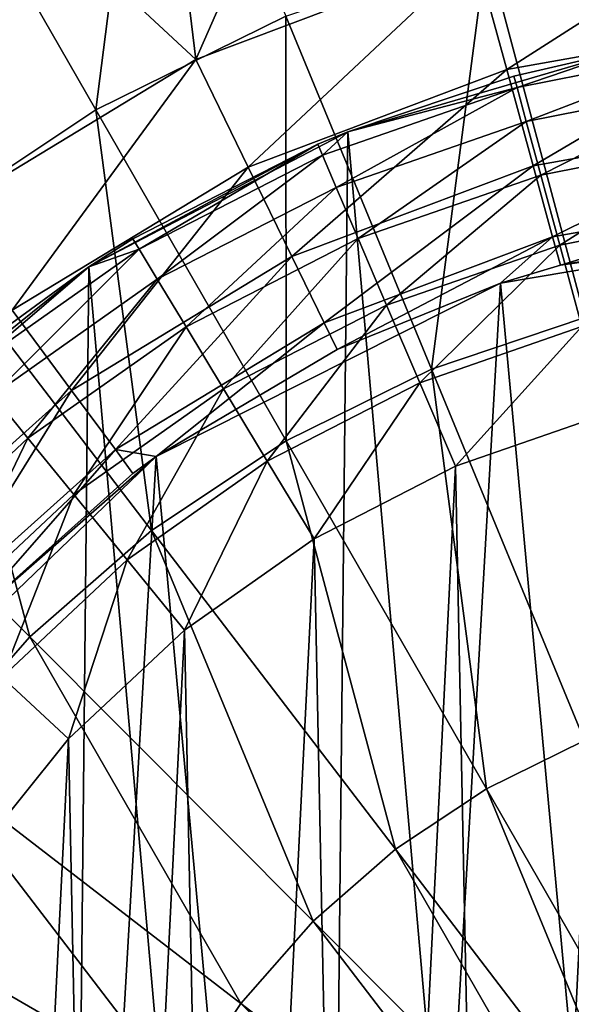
# Model space of a CAD drawing. Header units: millimetres. Extents: x 64 to 3333, y 103 to 3347.
# Tile 239 of 519: x 1842.4 to 1850.27, y 157.66 to 171.71. Entities that reach past the tile are written whole.
import ezdxf

# ---------------------------------------------------------------- set-up
doc = ezdxf.new("R2010")
doc.units = ezdxf.units.MM
doc.header["$LTSCALE"] = 25.4
doc.layers.get('0').update_dxf_attribs({"true_color": 0xff5454})

# ---------------------------------------------------------------- blocks, each defined once
blk = doc.blocks.new('SPIDER-6785-9743.STL')
at = {"color": 7, "true_color": 0xffffff}
mesh = blk.add_polyface(dxfattribs=at)
corners = [(1847.758, 177.611, 100.694), (1844.268, 176.432, 100.694), (1844.912, 171.146, 103.919)]
mesh.append_faces([[corners[k] for k in face] for face in [(0, 1, 2)]], dxfattribs={"color": 7})
mesh = blk.add_polyface(dxfattribs=at)
corners = [(1848.896, 172.648, 103.919), (1847.758, 177.611, 100.694), (1844.912, 171.146, 103.919)]
mesh.append_faces([[corners[k] for k in face] for face in [(0, 1, 2)]], dxfattribs={"color": 7})
mesh = blk.add_polyface(dxfattribs=at)
corners = [(1844.255, 176.462, 23.083), (1843.482, 170.427, 19.854), (1840.945, 174.835, 23.083), (1846.195, 171.76, 19.854)]
mesh.append_faces([[corners[k] for k in face] for face in [(0, 1, 2), (1, 0, 3)]], dxfattribs={"vtx0": -1, "color": 7})
mesh = blk.add_polyface(dxfattribs=at)
corners = [(1844.912, 171.146, 103.919), (1844.268, 176.432, 100.694), (1840.961, 174.807, 100.694)]
mesh.append_faces([[corners[k] for k in face] for face in [(0, 1, 2)]], dxfattribs={"color": 7})
mesh = blk.add_polyface(dxfattribs=at)
corners = [(1840.945, 174.835, 23.083), (1840.966, 168.751, 19.854), (1837.876, 172.791, 23.083), (1843.482, 170.427, 19.854)]
mesh.append_faces([[corners[k] for k in face] for face in [(0, 1, 2), (1, 0, 3)]], dxfattribs={"vtx0": -1, "color": 7})
mesh = blk.add_polyface(dxfattribs=at)
corners = [(1844.912, 171.146, 103.919), (1840.961, 174.807, 100.694), (1841.271, 168.937, 103.919)]
mesh.append_faces([[corners[k] for k in face] for face in [(0, 1, 2)]], dxfattribs={"color": 7})
mesh = blk.add_polyface(dxfattribs=at)
corners = [(1849.349, 170.999, 105.177), (1853.089, 173.392, 103.919), (1848.896, 172.648, 103.919), (1853.231, 171.689, 105.177)]
mesh.append_faces([[corners[k] for k in face] for face in [(0, 1, 2), (1, 0, 3)]], dxfattribs={"vtx0": -1, "color": 7})
mesh = blk.add_polyface(dxfattribs=at)
corners = [(1852.024, 173.313, 19.854), (1850.462, 167.461, 17.288), (1849.059, 172.728, 19.854), (1852.728, 167.908, 17.288)]
mesh.append_faces([[corners[k] for k in face] for face in [(0, 1, 2), (1, 0, 3)]], dxfattribs={"vtx0": -1, "color": 7})
mesh = blk.add_polyface(dxfattribs=at)
corners = [(1849.059, 172.728, 19.854), (1848.274, 166.722, 17.288), (1846.195, 171.76, 19.854), (1850.462, 167.461, 17.288)]
mesh.append_faces([[corners[k] for k in face] for face in [(0, 1, 2), (1, 0, 3)]], dxfattribs={"vtx0": -1, "color": 7})
mesh = blk.add_polyface(dxfattribs=at)
corners = [(1845.66, 169.609, 105.177), (1848.896, 172.648, 103.919), (1844.912, 171.146, 103.919), (1849.349, 170.999, 105.177)]
mesh.append_faces([[corners[k] for k in face] for face in [(0, 1, 2), (1, 0, 3)]], dxfattribs={"vtx0": -1, "color": 7})
mesh = blk.add_polyface(dxfattribs=at)
corners = [(1846.195, 171.76, 19.854), (1846.2, 165.703, 17.288), (1843.482, 170.427, 19.854), (1848.274, 166.722, 17.288)]
mesh.append_faces([[corners[k] for k in face] for face in [(0, 1, 2), (1, 0, 3)]], dxfattribs={"vtx0": -1, "color": 7})
at = {"color": 0}
mesh = blk.add_polyface(dxfattribs=at)
corners = [(1834.21, 154.758, 114.71), (1834.125, 146.467, 114.71), (1833.759, 150.617, 114.71), (1835.292, 142.469, 114.71), (1835.461, 158.732, 114.71), (1837.218, 138.775, 114.71), (1837.462, 162.385, 114.71), (1839.827, 135.527, 114.71), (1840.138, 165.578, 114.71), (1843.02, 132.852, 114.71), (1843.385, 168.187, 114.71), (1846.673, 130.85, 114.71), (1847.079, 170.113, 114.71), (1850.647, 129.6, 114.71), (1851.078, 171.281, 114.71), (1854.788, 129.148, 114.71), (1855.228, 171.646, 114.71), (1858.938, 129.514, 114.71), (1859.369, 171.195, 114.71), (1862.937, 130.682, 114.71), (1863.343, 169.945, 114.71), (1866.631, 132.607, 114.71), (1866.996, 167.943, 114.71), (1869.878, 135.217, 114.71), (1870.189, 165.267, 114.71), (1872.554, 138.409, 114.71), (1872.798, 162.02, 114.71), (1874.555, 142.063, 114.71), (1874.724, 158.326, 114.71), (1875.806, 146.036, 114.71), (1875.891, 154.327, 114.71), (1876.257, 150.178, 114.71)]
mesh.append_faces([[corners[k] for k in face] for face in [(0, 1, 2), (29, 30, 31)]], dxfattribs={"vtx0": -1, "color": 0})
mesh.append_faces([[corners[k] for k in face] for face in [(1, 0, 3), (3, 4, 5), (5, 6, 7), (7, 8, 9), (9, 10, 11), (11, 12, 13), (13, 14, 15), (15, 16, 17), (17, 18, 19), (19, 20, 21), (21, 22, 23), (23, 24, 25), (25, 26, 27), (27, 28, 29)]], dxfattribs={"vtx0": -1, "vtx1": -1, "color": 0})
mesh.append_faces([[corners[k] for k in face] for face in [(3, 0, 4), (5, 4, 6), (7, 6, 8), (9, 8, 10), (11, 10, 12), (13, 12, 14), (15, 14, 16), (17, 16, 18), (19, 18, 20), (21, 20, 22), (23, 22, 24), (25, 24, 26), (27, 26, 28), (29, 28, 30)]], dxfattribs={"vtx0": -1, "vtx2": -1, "color": 0})
at = {"color": 7, "true_color": 0xffffff}
mesh = blk.add_polyface(dxfattribs=at)
corners = [(1849.726, 169.628, 106.87), (1853.231, 171.689, 105.177), (1849.349, 170.999, 105.177), (1853.349, 170.271, 106.87)]
mesh.append_faces([[corners[k] for k in face] for face in [(0, 1, 2), (1, 0, 3)]], dxfattribs={"vtx0": -1, "color": 7})
at = {"color": 0}
mesh = blk.add_polyface(dxfattribs=at)
corners = [(1852.381, 171.313, 176.004), (1851.078, 171.281, 174.71), (1849.496, 170.744, 176.004)]
mesh.append_faces([[corners[k] for k in face] for face in [(0, 1, 2)]], dxfattribs={"color": 0})
mesh = blk.add_polyface(dxfattribs=at)
corners = [(1849.627, 170.261, 177.21), (1852.381, 171.313, 176.004), (1849.496, 170.744, 176.004), (1852.444, 170.817, 177.21)]
mesh.append_faces([[corners[k] for k in face] for face in [(0, 1, 2), (1, 0, 3)]], dxfattribs={"vtx0": -1, "color": 0})
mesh = blk.add_polyface(dxfattribs=at)
corners = [(1849.452, 170.908, 174.71), (1851.078, 171.281, 114.71), (1847.079, 170.113, 114.71)]
mesh.append_faces([[corners[k] for k in face] for face in [(0, 1, 2)]], dxfattribs={"color": 0})
mesh = blk.add_polyface(dxfattribs=at)
corners = [(1851.078, 171.281, 174.71), (1851.078, 171.281, 114.71), (1849.452, 170.908, 174.71)]
mesh.append_faces([[corners[k] for k in face] for face in [(0, 1, 2)]], dxfattribs={"color": 0})
mesh = blk.add_polyface(dxfattribs=at)
corners = [(1849.496, 170.744, 176.004), (1851.078, 171.281, 174.71), (1849.452, 170.908, 174.71)]
mesh.append_faces([[corners[k] for k in face] for face in [(0, 1, 2)]], dxfattribs={"color": 0})
at = {"color": 7, "true_color": 0xffffff}
mesh = blk.add_polyface(dxfattribs=at)
corners = [(1842.289, 167.564, 105.177), (1844.912, 171.146, 103.919), (1841.271, 168.937, 103.919), (1845.66, 169.609, 105.177)]
mesh.append_faces([[corners[k] for k in face] for face in [(0, 1, 2), (1, 0, 3)]], dxfattribs={"vtx0": -1, "color": 7})
mesh = blk.add_polyface(dxfattribs=at)
corners = [(1846.282, 168.33, 106.87), (1849.349, 170.999, 105.177), (1845.66, 169.609, 105.177), (1849.726, 169.628, 106.87)]
mesh.append_faces([[corners[k] for k in face] for face in [(0, 1, 2), (1, 0, 3)]], dxfattribs={"vtx0": -1, "color": 7})
at = {"color": 0}
mesh = blk.add_polyface(dxfattribs=at)
corners = [(1849.452, 170.908, 174.71), (1847.079, 170.113, 114.71), (1847.079, 170.113, 174.71)]
mesh.append_faces([[corners[k] for k in face] for face in [(0, 1, 2)]], dxfattribs={"color": 0})
mesh = blk.add_polyface(dxfattribs=at)
corners = [(1849.496, 170.744, 176.004), (1849.452, 170.908, 174.71), (1847.079, 170.113, 174.71)]
mesh.append_faces([[corners[k] for k in face] for face in [(0, 1, 2)]], dxfattribs={"color": 0})
mesh = blk.add_polyface(dxfattribs=at)
corners = [(1849.496, 170.744, 176.004), (1847.079, 170.113, 174.71), (1846.718, 169.778, 176.004)]
mesh.append_faces([[corners[k] for k in face] for face in [(0, 1, 2)]], dxfattribs={"color": 0})
mesh = blk.add_polyface(dxfattribs=at)
corners = [(1846.915, 169.319, 177.21), (1849.496, 170.744, 176.004), (1846.718, 169.778, 176.004), (1849.627, 170.261, 177.21)]
mesh.append_faces([[corners[k] for k in face] for face in [(0, 1, 2), (1, 0, 3)]], dxfattribs={"vtx0": -1, "color": 0})
mesh = blk.add_polyface(dxfattribs=at)
corners = [(1849.835, 169.494, 178.246), (1852.444, 170.817, 177.21), (1849.627, 170.261, 177.21), (1852.543, 170.029, 178.246)]
mesh.append_faces([[corners[k] for k in face] for face in [(0, 1, 2), (1, 0, 3)]], dxfattribs={"vtx0": -1, "color": 0})
at = {"color": 7, "true_color": 0xffffff}
mesh = blk.add_polyface(dxfattribs=at)
corners = [(1843.482, 170.427, 19.854), (1844.278, 164.422, 17.288), (1840.966, 168.751, 19.854), (1846.2, 165.703, 17.288)]
mesh.append_faces([[corners[k] for k in face] for face in [(0, 1, 2), (1, 0, 3)]], dxfattribs={"vtx0": -1, "color": 7})
at = {"color": 0}
mesh = blk.add_polyface(dxfattribs=at)
corners = [(1847.227, 168.589, 178.246), (1849.627, 170.261, 177.21), (1846.915, 169.319, 177.21), (1849.835, 169.494, 178.246)]
mesh.append_faces([[corners[k] for k in face] for face in [(0, 1, 2), (1, 0, 3)]], dxfattribs={"vtx0": -1, "color": 0})
at = {"color": 7, "true_color": 0xffffff}
mesh = blk.add_polyface(dxfattribs=at)
corners = [(1850.004, 168.613, 108.956), (1853.349, 170.271, 106.87), (1849.726, 169.628, 106.87), (1853.437, 169.223, 108.956)]
mesh.append_faces([[corners[k] for k in face] for face in [(0, 1, 2), (1, 0, 3)]], dxfattribs={"vtx0": -1, "color": 7})
at = {"color": 0}
mesh = blk.add_polyface(dxfattribs=at)
corners = [(1846.651, 169.935, 174.71), (1847.079, 170.113, 114.71), (1843.385, 168.187, 114.71)]
mesh.append_faces([[corners[k] for k in face] for face in [(0, 1, 2)]], dxfattribs={"color": 0})
mesh = blk.add_polyface(dxfattribs=at)
corners = [(1847.079, 170.113, 174.71), (1847.079, 170.113, 114.71), (1846.651, 169.935, 174.71)]
mesh.append_faces([[corners[k] for k in face] for face in [(0, 1, 2)]], dxfattribs={"color": 0})
mesh = blk.add_polyface(dxfattribs=at)
corners = [(1846.718, 169.778, 176.004), (1847.079, 170.113, 174.71), (1846.651, 169.935, 174.71)]
mesh.append_faces([[corners[k] for k in face] for face in [(0, 1, 2)]], dxfattribs={"color": 0})
mesh = blk.add_polyface(dxfattribs=at)
corners = [(1846.651, 169.935, 174.71), (1843.385, 168.187, 114.71), (1844.013, 168.582, 174.71)]
mesh.append_faces([[corners[k] for k in face] for face in [(0, 1, 2)]], dxfattribs={"color": 0})
mesh = blk.add_polyface(dxfattribs=at)
corners = [(1844.102, 168.436, 176.004), (1846.651, 169.935, 174.71), (1844.013, 168.582, 174.71), (1846.718, 169.778, 176.004)]
mesh.append_faces([[corners[k] for k in face] for face in [(0, 1, 2), (1, 0, 3)]], dxfattribs={"vtx0": -1, "color": 0})
mesh = blk.add_polyface(dxfattribs=at)
corners = [(1850.105, 168.495, 179.04), (1852.543, 170.029, 178.246), (1849.835, 169.494, 178.246), (1852.672, 169.001, 179.04)]
mesh.append_faces([[corners[k] for k in face] for face in [(0, 1, 2), (1, 0, 3)]], dxfattribs={"vtx0": -1, "color": 0})
mesh = blk.add_polyface(dxfattribs=at)
corners = [(1844.36, 168.009, 177.21), (1846.718, 169.778, 176.004), (1844.102, 168.436, 176.004), (1846.915, 169.319, 177.21)]
mesh.append_faces([[corners[k] for k in face] for face in [(0, 1, 2), (1, 0, 3)]], dxfattribs={"vtx0": -1, "color": 0})
at = {"color": 7, "true_color": 0xffffff}
mesh = blk.add_polyface(dxfattribs=at)
corners = [(1846.742, 167.384, 108.956), (1849.726, 169.628, 106.87), (1846.282, 168.33, 106.87), (1850.004, 168.613, 108.956)]
mesh.append_faces([[corners[k] for k in face] for face in [(0, 1, 2), (1, 0, 3)]], dxfattribs={"vtx0": -1, "color": 7})
mesh = blk.add_polyface(dxfattribs=at)
corners = [(1843.135, 166.421, 106.87), (1845.66, 169.609, 105.177), (1842.289, 167.564, 105.177), (1846.282, 168.33, 106.87)]
mesh.append_faces([[corners[k] for k in face] for face in [(0, 1, 2), (1, 0, 3)]], dxfattribs={"vtx0": -1, "color": 7})
at = {"color": 0}
mesh = blk.add_polyface(dxfattribs=at)
corners = [(1847.634, 167.636, 179.04), (1849.835, 169.494, 178.246), (1847.227, 168.589, 178.246), (1850.105, 168.495, 179.04)]
mesh.append_faces([[corners[k] for k in face] for face in [(0, 1, 2), (1, 0, 3)]], dxfattribs={"vtx0": -1, "color": 0})
mesh = blk.add_polyface(dxfattribs=at)
corners = [(1844.771, 167.329, 178.246), (1846.915, 169.319, 177.21), (1844.36, 168.009, 177.21), (1847.227, 168.589, 178.246)]
mesh.append_faces([[corners[k] for k in face] for face in [(0, 1, 2), (1, 0, 3)]], dxfattribs={"vtx0": -1, "color": 0})
at = {"color": 7, "true_color": 0xffffff}
mesh = blk.add_polyface(dxfattribs=at)
corners = [(1850.116, 168.207, 110.691), (1853.437, 169.223, 108.956), (1850.004, 168.613, 108.956), (1853.472, 168.803, 110.691)]
mesh.append_faces([[corners[k] for k in face] for face in [(0, 1, 2), (1, 0, 3)]], dxfattribs={"vtx0": -1, "color": 7})
at = {"color": 0}
mesh = blk.add_polyface(dxfattribs=at)
corners = [(1850.421, 167.331, 179.54), (1852.672, 169.001, 179.04), (1850.105, 168.495, 179.04), (1852.822, 167.805, 179.54)]
mesh.append_faces([[corners[k] for k in face] for face in [(0, 1, 2), (1, 0, 3)]], dxfattribs={"vtx0": -1, "color": 0})
at = {"color": 7, "true_color": 0xffffff}
mesh = blk.add_polyface(dxfattribs=at)
corners = [(1837.075, 145.977, 124.919), (1837.701, 156.847, 124.919), (1836.569, 151.459, 124.919), (1839.175, 140.888, 124.919), (1840.371, 161.662, 124.919), (1842.681, 136.643, 124.919), (1844.342, 165.476, 124.919), (1847.283, 133.621, 124.919), (1849.26, 167.95, 124.919), (1852.571, 132.089, 124.919), (1854.689, 168.864, 124.919), (1858.076, 132.184, 124.919), (1860.146, 168.138, 124.919), (1863.308, 133.898, 124.919), (1865.147, 165.835, 124.919), (1867.802, 137.077, 124.919), (1869.247, 162.161, 124.919), (1871.16, 141.44, 124.919), (1872.082, 157.441, 124.919), (1873.083, 146.599, 124.919), (1873.399, 152.095, 124.919)]
mesh.append_faces([[corners[k] for k in face] for face in [(0, 1, 2), (18, 19, 20)]], dxfattribs={"vtx0": -1, "color": 7})
mesh.append_faces([[corners[k] for k in face] for face in [(1, 3, 4), (4, 5, 6), (6, 7, 8), (8, 9, 10), (10, 11, 12), (12, 13, 14), (14, 15, 16), (16, 17, 18)]], dxfattribs={"vtx0": -1, "vtx1": -1, "color": 7})
mesh.append_faces([[corners[k] for k in face] for face in [(1, 0, 3), (4, 3, 5), (6, 5, 7), (8, 7, 9), (10, 9, 11), (12, 11, 13), (14, 13, 15), (16, 15, 17), (18, 17, 19)]], dxfattribs={"vtx0": -1, "vtx2": -1, "color": 7})
mesh = blk.add_polyface(dxfattribs=at)
corners = [(1854.689, 168.864, 124.919), (1850.116, 168.207, 110.691), (1849.26, 167.95, 124.919)]
mesh.append_faces([[corners[k] for k in face] for face in [(0, 1, 2)]], dxfattribs={"color": 7})
mesh = blk.add_polyface(dxfattribs=at)
corners = [(1854.689, 168.864, 124.919), (1853.472, 168.803, 110.691), (1850.116, 168.207, 110.691)]
mesh.append_faces([[corners[k] for k in face] for face in [(0, 1, 2)]], dxfattribs={"color": 7})
mesh = blk.add_polyface(dxfattribs=at)
corners = [(1840.966, 168.751, 19.854), (1842.539, 162.902, 17.288), (1838.69, 166.761, 19.854), (1844.278, 164.422, 17.288)]
mesh.append_faces([[corners[k] for k in face] for face in [(0, 1, 2), (1, 0, 3)]], dxfattribs={"vtx0": -1, "color": 7})
at = {"color": 0}
mesh = blk.add_polyface(dxfattribs=at)
corners = [(1844.013, 168.582, 174.71), (1843.385, 168.187, 114.71), (1843.385, 168.187, 174.71)]
mesh.append_faces([[corners[k] for k in face] for face in [(0, 1, 2)]], dxfattribs={"color": 0})
mesh = blk.add_polyface(dxfattribs=at)
corners = [(1844.102, 168.436, 176.004), (1844.013, 168.582, 174.71), (1843.385, 168.187, 174.71)]
mesh.append_faces([[corners[k] for k in face] for face in [(0, 1, 2)]], dxfattribs={"color": 0})
mesh = blk.add_polyface(dxfattribs=at)
corners = [(1845.307, 166.443, 179.04), (1847.227, 168.589, 178.246), (1844.771, 167.329, 178.246), (1847.634, 167.636, 179.04)]
mesh.append_faces([[corners[k] for k in face] for face in [(0, 1, 2), (1, 0, 3)]], dxfattribs={"vtx0": -1, "color": 0})
at = {"color": 7, "true_color": 0xffffff}
mesh = blk.add_polyface(dxfattribs=at)
corners = [(1846.927, 167.005, 110.691), (1850.004, 168.613, 108.956), (1846.742, 167.384, 108.956)]
mesh.append_faces([[corners[k] for k in face] for face in [(0, 1, 2)]], dxfattribs={"color": 7})
mesh = blk.add_polyface(dxfattribs=at)
corners = [(1849.26, 167.95, 110.691), (1850.004, 168.613, 108.956), (1846.927, 167.005, 110.691)]
mesh.append_faces([[corners[k] for k in face] for face in [(0, 1, 2)]], dxfattribs={"color": 7})
at = {"color": 0}
mesh = blk.add_polyface(dxfattribs=at)
corners = [(1848.109, 166.528, 179.54), (1850.105, 168.495, 179.04), (1847.634, 167.636, 179.04), (1850.421, 167.331, 179.54)]
mesh.append_faces([[corners[k] for k in face] for face in [(0, 1, 2), (1, 0, 3)]], dxfattribs={"vtx0": -1, "color": 0})
at = {"color": 7, "true_color": 0xffffff}
mesh = blk.add_polyface(dxfattribs=at)
corners = [(1850.116, 168.207, 110.691), (1850.004, 168.613, 108.956), (1849.26, 167.95, 110.691)]
mesh.append_faces([[corners[k] for k in face] for face in [(0, 1, 2)]], dxfattribs={"color": 7})
at = {"color": 0}
mesh = blk.add_polyface(dxfattribs=at)
corners = [(1844.102, 168.436, 176.004), (1843.385, 168.187, 174.71), (1841.697, 166.743, 176.004)]
mesh.append_faces([[corners[k] for k in face] for face in [(0, 1, 2)]], dxfattribs={"color": 0})
mesh = blk.add_polyface(dxfattribs=at)
corners = [(1842.013, 166.355, 177.21), (1844.102, 168.436, 176.004), (1841.697, 166.743, 176.004), (1844.36, 168.009, 177.21)]
mesh.append_faces([[corners[k] for k in face] for face in [(0, 1, 2), (1, 0, 3)]], dxfattribs={"vtx0": -1, "color": 0})
at = {"color": 7, "true_color": 0xffffff}
mesh = blk.add_polyface(dxfattribs=at)
corners = [(1843.762, 165.576, 108.956), (1846.282, 168.33, 106.87), (1843.135, 166.421, 106.87), (1846.742, 167.384, 108.956)]
mesh.append_faces([[corners[k] for k in face] for face in [(0, 1, 2), (1, 0, 3)]], dxfattribs={"vtx0": -1, "color": 7})
mesh = blk.add_polyface(dxfattribs=at)
corners = [(1849.26, 167.95, 124.919), (1850.116, 168.207, 110.691), (1849.26, 167.95, 110.691)]
mesh.append_faces([[corners[k] for k in face] for face in [(0, 1, 2)]], dxfattribs={"color": 7})
at = {"color": 0}
mesh = blk.add_polyface(dxfattribs=at)
corners = [(1841.59, 166.875, 174.71), (1843.385, 168.187, 114.71), (1840.138, 165.578, 114.71)]
mesh.append_faces([[corners[k] for k in face] for face in [(0, 1, 2)]], dxfattribs={"color": 0})
mesh = blk.add_polyface(dxfattribs=at)
corners = [(1843.385, 168.187, 174.71), (1843.385, 168.187, 114.71), (1841.59, 166.875, 174.71)]
mesh.append_faces([[corners[k] for k in face] for face in [(0, 1, 2)]], dxfattribs={"color": 0})
mesh = blk.add_polyface(dxfattribs=at)
corners = [(1841.697, 166.743, 176.004), (1843.385, 168.187, 174.71), (1841.59, 166.875, 174.71)]
mesh.append_faces([[corners[k] for k in face] for face in [(0, 1, 2)]], dxfattribs={"color": 0})
mesh = blk.add_polyface(dxfattribs=at)
corners = [(1842.514, 165.739, 178.246), (1844.36, 168.009, 177.21), (1842.013, 166.355, 177.21), (1844.771, 167.329, 178.246)]
mesh.append_faces([[corners[k] for k in face] for face in [(0, 1, 2), (1, 0, 3)]], dxfattribs={"vtx0": -1, "color": 0})
at = {"color": 7, "true_color": 0xffffff}
mesh = blk.add_polyface(dxfattribs=at)
corners = [(1849.26, 167.95, 124.919), (1846.927, 167.005, 110.691), (1844.342, 165.476, 124.919)]
mesh.append_faces([[corners[k] for k in face] for face in [(0, 1, 2)]], dxfattribs={"color": 7})
mesh = blk.add_polyface(dxfattribs=at)
corners = [(1849.26, 167.95, 124.919), (1849.26, 167.95, 110.691), (1846.927, 167.005, 110.691)]
mesh.append_faces([[corners[k] for k in face] for face in [(0, 1, 2)]], dxfattribs={"color": 7})
mesh = blk.add_polyface(dxfattribs=at)
corners = [(1840.393, 163.967, 106.87), (1842.289, 167.564, 105.177), (1839.351, 164.935, 105.177), (1843.135, 166.421, 106.87)]
mesh.append_faces([[corners[k] for k in face] for face in [(0, 1, 2), (1, 0, 3)]], dxfattribs={"vtx0": -1, "color": 7})
at = {"color": 0}
mesh = blk.add_polyface(dxfattribs=at)
corners = [(1845.931, 165.411, 179.54), (1847.634, 167.636, 179.04), (1845.307, 166.443, 179.04), (1848.109, 166.528, 179.54)]
mesh.append_faces([[corners[k] for k in face] for face in [(0, 1, 2), (1, 0, 3)]], dxfattribs={"vtx0": -1, "color": 0})
at = {"color": 7, "true_color": 0xffffff}
mesh = blk.add_polyface(dxfattribs=at)
corners = [(1844.342, 165.476, 110.691), (1846.742, 167.384, 108.956), (1843.762, 165.576, 108.956)]
mesh.append_faces([[corners[k] for k in face] for face in [(0, 1, 2)]], dxfattribs={"color": 7})
mesh = blk.add_polyface(dxfattribs=at)
corners = [(1846.927, 167.005, 110.691), (1846.742, 167.384, 108.956), (1844.342, 165.476, 110.691)]
mesh.append_faces([[corners[k] for k in face] for face in [(0, 1, 2)]], dxfattribs={"color": 7})
mesh = blk.add_polyface(dxfattribs=at)
corners = [(1850.462, 167.461, 17.288), (1850.458, 161.425, 15.426), (1848.274, 166.722, 17.288), (1851.937, 161.925, 15.426)]
mesh.append_faces([[corners[k] for k in face] for face in [(0, 1, 2), (1, 0, 3)]], dxfattribs={"vtx0": -1, "color": 7})
at = {"color": 0}
mesh = blk.add_polyface(dxfattribs=at)
corners = [(1843.168, 164.936, 179.04), (1844.771, 167.329, 178.246), (1842.514, 165.739, 178.246), (1845.307, 166.443, 179.04)]
mesh.append_faces([[corners[k] for k in face] for face in [(0, 1, 2), (1, 0, 3)]], dxfattribs={"vtx0": -1, "color": 0})
mesh = blk.add_polyface(dxfattribs=at)
corners = [(1848.618, 165.338, 179.71), (1850.421, 167.331, 179.54), (1848.109, 166.528, 179.54), (1850.759, 166.082, 179.71)]
mesh.append_faces([[corners[k] for k in face] for face in [(0, 1, 2), (1, 0, 3)]], dxfattribs={"vtx0": -1, "color": 0})
at = {"color": 7, "true_color": 0xffffff}
mesh = blk.add_polyface(dxfattribs=at)
corners = [(1844.342, 165.476, 124.919), (1846.927, 167.005, 110.691), (1844.342, 165.476, 110.691)]
mesh.append_faces([[corners[k] for k in face] for face in [(0, 1, 2)]], dxfattribs={"color": 7})
mesh = blk.add_polyface(dxfattribs=at)
corners = [(1838.69, 166.761, 19.854), (1841.014, 161.167, 17.288), (1836.694, 164.492, 19.854), (1842.539, 162.902, 17.288)]
mesh.append_faces([[corners[k] for k in face] for face in [(0, 1, 2), (1, 0, 3)]], dxfattribs={"vtx0": -1, "color": 7})
mesh = blk.add_polyface(dxfattribs=at)
corners = [(1848.274, 166.722, 17.288), (1849.058, 160.737, 15.426), (1846.2, 165.703, 17.288), (1850.458, 161.425, 15.426)]
mesh.append_faces([[corners[k] for k in face] for face in [(0, 1, 2), (1, 0, 3)]], dxfattribs={"vtx0": -1, "color": 7})
at = {"color": 0}
mesh = blk.add_polyface(dxfattribs=at)
corners = [(1838.824, 148.936, 179.71), (1839.048, 153.454, 179.71), (1838.778, 151.203, 179.71), (1839.185, 146.698, 179.71), (1839.629, 155.645, 179.71), (1839.853, 144.532, 179.71), (1840.509, 157.735, 179.71), (1840.817, 142.48, 179.71), (1841.671, 159.681, 179.71), (1842.057, 140.582, 179.71), (1843.093, 161.447, 179.71), (1843.549, 138.875, 179.71), (1844.747, 162.998, 179.71), (1845.264, 137.393, 179.71), (1846.6, 164.303, 179.71), (1847.169, 136.163, 179.71), (1848.618, 165.338, 179.71), (1849.226, 135.211, 179.71), (1850.759, 166.082, 179.71), (1851.396, 134.554, 179.71), (1852.983, 166.521, 179.71), (1853.636, 134.205, 179.71), (1855.247, 166.645, 179.71), (1855.903, 134.172, 179.71), (1857.506, 166.454, 179.71), (1858.152, 134.454, 179.71), (1859.716, 165.95, 179.71), (1860.341, 135.047, 179.71), (1861.835, 165.144, 179.71), (1862.425, 135.939, 179.71), (1863.821, 164.05, 179.71), (1864.365, 137.112, 179.71), (1865.635, 162.691, 179.71), (1866.123, 138.543, 179.71), (1867.243, 161.092, 179.71), (1867.665, 140.206, 179.71), (1868.612, 159.285, 179.71), (1868.96, 142.066, 179.71), (1869.717, 157.305, 179.71), (1869.984, 144.089, 179.71), (1870.535, 155.191, 179.71), (1870.716, 146.235, 179.71), (1871.051, 152.983, 179.71), (1871.142, 148.461, 179.71), (1871.255, 150.726, 179.71)]
mesh.append_faces([[corners[k] for k in face] for face in [(0, 1, 2), (42, 43, 44)]], dxfattribs={"vtx0": -1, "color": 0})
mesh.append_faces([[corners[k] for k in face] for face in [(1, 3, 4), (4, 5, 6), (6, 7, 8), (8, 9, 10), (10, 11, 12), (12, 13, 14), (14, 15, 16), (16, 17, 18), (18, 19, 20), (20, 21, 22), (22, 23, 24), (24, 25, 26), (26, 27, 28), (28, 29, 30), (30, 31, 32), (32, 33, 34), (34, 35, 36), (36, 37, 38), (38, 39, 40), (40, 41, 42)]], dxfattribs={"vtx0": -1, "vtx1": -1, "color": 0})
mesh.append_faces([[corners[k] for k in face] for face in [(1, 0, 3), (4, 3, 5), (6, 5, 7), (8, 7, 9), (10, 9, 11), (12, 11, 13), (14, 13, 15), (16, 15, 17), (18, 17, 19), (20, 19, 21), (22, 21, 23), (24, 23, 25), (26, 25, 27), (28, 27, 29), (30, 29, 31), (32, 31, 33), (34, 33, 35), (36, 35, 37), (38, 37, 39), (40, 39, 41), (42, 41, 43)]], dxfattribs={"vtx0": -1, "vtx2": -1, "color": 0})
mesh = blk.add_polyface(dxfattribs=at)
corners = [(1846.6, 164.303, 179.71), (1848.109, 166.528, 179.54), (1845.931, 165.411, 179.54), (1848.618, 165.338, 179.71)]
mesh.append_faces([[corners[k] for k in face] for face in [(0, 1, 2), (1, 0, 3)]], dxfattribs={"vtx0": -1, "color": 0})
at = {"color": 7, "true_color": 0xffffff}
mesh = blk.add_polyface(dxfattribs=at)
corners = [(1841.164, 163.251, 108.956), (1843.135, 166.421, 106.87), (1840.393, 163.967, 106.87), (1843.762, 165.576, 108.956)]
mesh.append_faces([[corners[k] for k in face] for face in [(0, 1, 2), (1, 0, 3)]], dxfattribs={"vtx0": -1, "color": 7})
at = {"color": 0}
mesh = blk.add_polyface(dxfattribs=at)
corners = [(1843.93, 164.001, 179.54), (1845.307, 166.443, 179.04), (1843.168, 164.936, 179.04), (1845.931, 165.411, 179.54)]
mesh.append_faces([[corners[k] for k in face] for face in [(0, 1, 2), (1, 0, 3)]], dxfattribs={"vtx0": -1, "color": 0})
mesh = blk.add_polyface(dxfattribs=at)
corners = [(1840.501, 163.851, 178.246), (1842.013, 166.355, 177.21), (1839.918, 164.391, 177.21), (1842.514, 165.739, 178.246)]
mesh.append_faces([[corners[k] for k in face] for face in [(0, 1, 2), (1, 0, 3)]], dxfattribs={"vtx0": -1, "color": 0})
mesh = blk.add_polyface(dxfattribs=at)
corners = [(1841.26, 163.147, 179.04), (1842.514, 165.739, 178.246), (1840.501, 163.851, 178.246), (1843.168, 164.936, 179.04)]
mesh.append_faces([[corners[k] for k in face] for face in [(0, 1, 2), (1, 0, 3)]], dxfattribs={"vtx0": -1, "color": 0})
at = {"color": 7, "true_color": 0xffffff}
mesh = blk.add_polyface(dxfattribs=at)
corners = [(1846.2, 165.703, 17.288), (1847.759, 159.872, 15.426), (1844.278, 164.422, 17.288), (1849.058, 160.737, 15.426)]
mesh.append_faces([[corners[k] for k in face] for face in [(0, 1, 2), (1, 0, 3)]], dxfattribs={"vtx0": -1, "color": 7})
mesh = blk.add_polyface(dxfattribs=at)
corners = [(1841.473, 162.964, 110.691), (1843.762, 165.576, 108.956), (1841.164, 163.251, 108.956), (1844.013, 165.237, 110.691)]
mesh.append_faces([[corners[k] for k in face] for face in [(0, 1, 2), (1, 0, 3)]], dxfattribs={"vtx0": -1, "color": 7})
mesh = blk.add_polyface(dxfattribs=at)
corners = [(1844.342, 165.476, 110.691), (1843.762, 165.576, 108.956), (1844.013, 165.237, 110.691)]
mesh.append_faces([[corners[k] for k in face] for face in [(0, 1, 2)]], dxfattribs={"color": 7})
mesh = blk.add_polyface(dxfattribs=at)
corners = [(1844.342, 165.476, 124.919), (1841.473, 162.964, 110.691), (1840.371, 161.662, 124.919)]
mesh.append_faces([[corners[k] for k in face] for face in [(0, 1, 2)]], dxfattribs={"color": 7})
mesh = blk.add_polyface(dxfattribs=at)
corners = [(1844.342, 165.476, 124.919), (1844.013, 165.237, 110.691), (1841.473, 162.964, 110.691)]
mesh.append_faces([[corners[k] for k in face] for face in [(0, 1, 2)]], dxfattribs={"color": 7})
at = {"color": 0}
mesh = blk.add_polyface(dxfattribs=at)
corners = [(1844.747, 162.998, 179.71), (1845.931, 165.411, 179.54), (1843.93, 164.001, 179.54), (1846.6, 164.303, 179.71)]
mesh.append_faces([[corners[k] for k in face] for face in [(0, 1, 2), (1, 0, 3)]], dxfattribs={"vtx0": -1, "color": 0})
at = {"color": 7, "true_color": 0xffffff}
mesh = blk.add_polyface(dxfattribs=at)
corners = [(1844.342, 165.476, 124.919), (1844.342, 165.476, 110.691), (1844.013, 165.237, 110.691)]
mesh.append_faces([[corners[k] for k in face] for face in [(0, 1, 2)]], dxfattribs={"color": 7})
at = {"color": 0}
mesh = blk.add_polyface(dxfattribs=at)
corners = [(1842.144, 162.327, 179.54), (1843.168, 164.936, 179.04), (1841.26, 163.147, 179.04), (1843.93, 164.001, 179.54)]
mesh.append_faces([[corners[k] for k in face] for face in [(0, 1, 2), (1, 0, 3)]], dxfattribs={"vtx0": -1, "color": 0})
at = {"color": 7, "true_color": 0xffffff}
mesh = blk.add_polyface(dxfattribs=at)
corners = [(1844.278, 164.422, 17.288), (1846.584, 158.845, 15.426), (1842.539, 162.902, 17.288), (1847.759, 159.872, 15.426)]
mesh.append_faces([[corners[k] for k in face] for face in [(0, 1, 2), (1, 0, 3)]], dxfattribs={"vtx0": -1, "color": 7})
at = {"color": 0}
mesh = blk.add_polyface(dxfattribs=at)
corners = [(1843.093, 161.447, 179.71), (1843.93, 164.001, 179.54), (1842.144, 162.327, 179.54), (1844.747, 162.998, 179.71)]
mesh.append_faces([[corners[k] for k in face] for face in [(0, 1, 2), (1, 0, 3)]], dxfattribs={"vtx0": -1, "color": 0})
at = {"color": 7, "true_color": 0xffffff}
mesh = blk.add_polyface(dxfattribs=at)
corners = [(1842.539, 162.902, 17.288), (1845.554, 157.673, 15.426), (1841.014, 161.167, 17.288), (1846.584, 158.845, 15.426)]
mesh.append_faces([[corners[k] for k in face] for face in [(0, 1, 2), (1, 0, 3)]], dxfattribs={"vtx0": -1, "color": 7})
at = {"color": 0}
mesh = blk.add_polyface(dxfattribs=at)
corners = [(1841.671, 159.681, 179.71), (1842.144, 162.327, 179.54), (1840.609, 160.421, 179.54), (1843.093, 161.447, 179.71)]
mesh.append_faces([[corners[k] for k in face] for face in [(0, 1, 2), (1, 0, 3)]], dxfattribs={"vtx0": -1, "color": 0})
at = {"color": 7, "true_color": 0xffffff}
mesh = blk.add_polyface(dxfattribs=at)
corners = [(1850.458, 161.425, 15.426), (1852.009, 155.608, 14.297), (1849.058, 160.737, 15.426), (1852.715, 155.955, 14.297)]
mesh.append_faces([[corners[k] for k in face] for face in [(0, 1, 2), (1, 0, 3)]], dxfattribs={"vtx0": -1, "color": 7})
mesh = blk.add_polyface(dxfattribs=at)
corners = [(1841.014, 161.167, 17.288), (1844.685, 156.377, 15.426), (1839.728, 159.249, 17.288), (1845.554, 157.673, 15.426)]
mesh.append_faces([[corners[k] for k in face] for face in [(0, 1, 2), (1, 0, 3)]], dxfattribs={"vtx0": -1, "color": 7})
mesh = blk.add_polyface(dxfattribs=at)
corners = [(1849.058, 160.737, 15.426), (1851.355, 155.172, 14.297), (1847.759, 159.872, 15.426), (1852.009, 155.608, 14.297)]
mesh.append_faces([[corners[k] for k in face] for face in [(0, 1, 2), (1, 0, 3)]], dxfattribs={"vtx0": -1, "color": 7})
mesh = blk.add_polyface(dxfattribs=at)
corners = [(1847.759, 159.872, 15.426), (1850.763, 154.655, 14.297), (1846.584, 158.845, 15.426), (1851.355, 155.172, 14.297)]
mesh.append_faces([[corners[k] for k in face] for face in [(0, 1, 2), (1, 0, 3)]], dxfattribs={"vtx0": -1, "color": 7})
mesh = blk.add_polyface(dxfattribs=at)
corners = [(1839.728, 159.249, 17.288), (1843.993, 154.978, 15.426), (1838.703, 157.178, 17.288), (1844.685, 156.377, 15.426)]
mesh.append_faces([[corners[k] for k in face] for face in [(0, 1, 2), (1, 0, 3)]], dxfattribs={"vtx0": -1, "color": 7})
mesh = blk.add_polyface(dxfattribs=at)
corners = [(1846.584, 158.845, 15.426), (1850.243, 154.064, 14.297), (1845.554, 157.673, 15.426), (1850.763, 154.655, 14.297)]
mesh.append_faces([[corners[k] for k in face] for face in [(0, 1, 2), (1, 0, 3)]], dxfattribs={"vtx0": -1, "color": 7})
mesh = blk.add_polyface(dxfattribs=at)
corners = [(1845.554, 157.673, 15.426), (1849.806, 153.411, 14.297), (1844.685, 156.377, 15.426), (1850.243, 154.064, 14.297)]
mesh.append_faces([[corners[k] for k in face] for face in [(0, 1, 2), (1, 0, 3)]], dxfattribs={"vtx0": -1, "color": 7})

msp = doc.modelspace()

# ---------------------------------------------------------------- block references
at = {"color": 250, "true_color": 0x262626}
msp.add_blockref('SPIDER-6785-9743.STL', (0, 0), dxfattribs=at)

doc.saveas('drawing.dxf')
